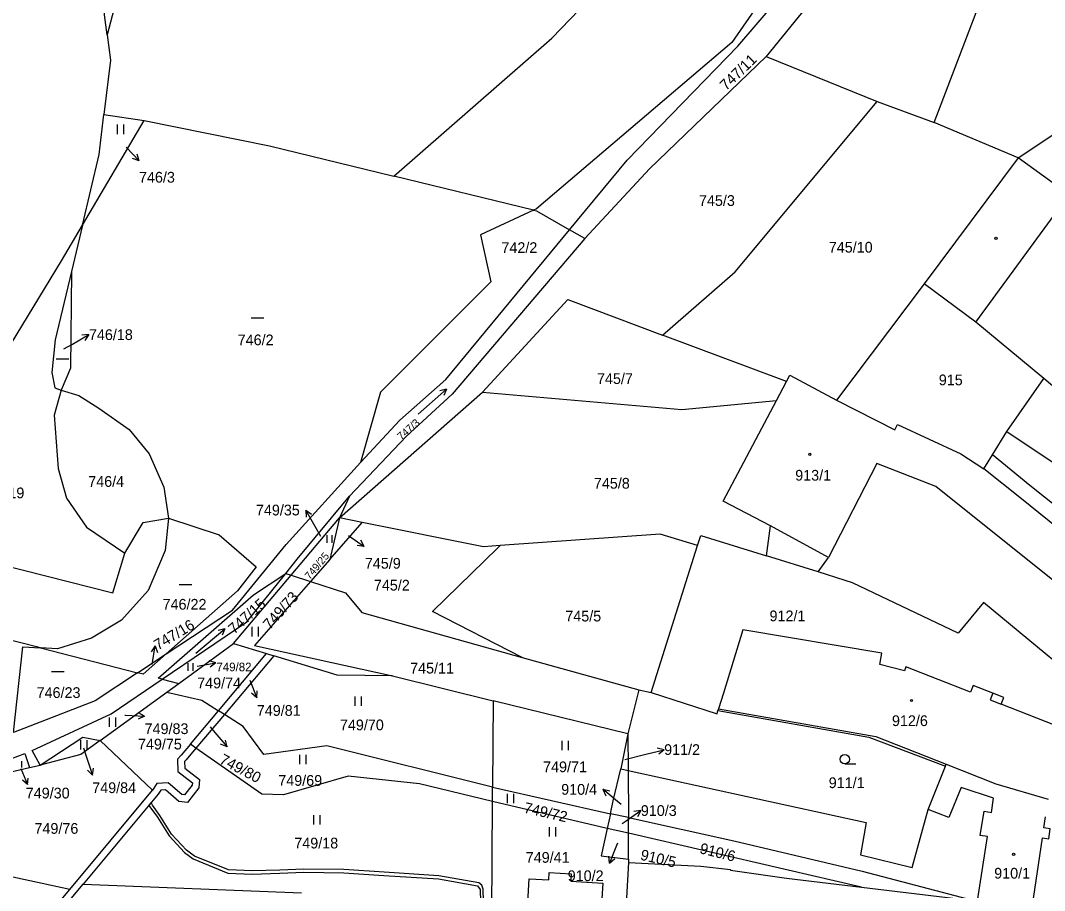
# Model space of a CAD drawing. Extents: x -756746 to -753363, y -1166406 to -1161727.
# Drawn here: x -755429.4 to -755267.1, y -1162986.1 to -1162848.3 of the extents above; entities that cross this region are included whole.
import ezdxf

# ---------------------------------------------------------------- set-up
doc = ezdxf.new("R2010")
doc.units = 0
for name, color, linetype in [('Hranice parcel', 7, 'Continuous'), ('Parcelní čísla', 7, 'Continuous'), ('Pop  PČ popisy', 7, 'Continuous'), ('Vnitřní kresba', 7, 'Continuous'), ('Věcná břemena k části', 7, 'Continuous'), ('Značky budov', 7, 'Continuous'), ('Značky kultur', 7, 'Continuous')]:
    doc.layers.add(name, color=color, linetype=linetype)

msp = doc.modelspace()

# ---------------------------------------------------------------- linework, layer by layer
at = {"layer": 'Hranice parcel'}
for p, q in [((-755297.07, -1162836.52), (-755311.21, -1162853.98)), ((-755311.21, -1162853.98), (-755293.64, -1162861.13)), ((-755293.64, -1162861.13), (-755284.57, -1162864.47)), ((-755419.54, -1162880.72), (-755409.75, -1162864.12)), ((-755416.14, -1162863.18), (-755409.75, -1162864.12)), ((-755271.27, -1162870.02), (-755284.57, -1162864.47)), ((-755271.27, -1162870.02), (-755265.49, -1162866.2)), ((-755271.27, -1162870.02), (-755286.17, -1162890.01)), ((-755348.09, -1162878.34), (-755370.22, -1162872.95)), ((-755419.54, -1162880.72), (-755421.28, -1162888.05)), ((-755339.96, -1162882.81), (-755342.36, -1162881.44)), ((-755339.96, -1162882.81), (-755360.95, -1162907.48)), ((-755286.17, -1162890.01), (-755300.05, -1162908.45)), ((-755307.98, -1162905.48), (-755327.65, -1162898.12)), ((-755307.98, -1162905.48), (-755307.44, -1162904.46)), ((-755307.44, -1162904.46), (-755300.05, -1162908.45)), ((-755273.06, -1162913.42), (-755267.24, -1162904.99)), ((-755309.56, -1162908.47), (-755307.98, -1162905.48)), ((-755378.8, -1162927.1), (-755356.15, -1162907.15)), ((-755318, -1162924.44), (-755309.56, -1162908.47)), ((-755275.36, -1162917.1), (-755273.06, -1162913.42)), ((-755276.74, -1162919.32), (-755275.36, -1162917.1)), ((-755377.24, -1162923.66), (-755378.8, -1162927.1)), ((-755386.45, -1162936.16), (-755378.8, -1162927.1)), ((-755378.8, -1162927.1), (-755380.37, -1162933.7)), ((-755380.37, -1162933.7), (-755375.21, -1162927.82)), ((-755375.21, -1162927.82), (-755378.8, -1162927.1)), ((-755322.09, -1162931.46), (-755321.54, -1162929.9)), ((-755321.54, -1162929.9), (-755311.14, -1162933.08)), ((-755329.42, -1162954.77), (-755322.09, -1162931.46)), ((-755380.37, -1162933.7), (-755383.4, -1162937.16)), ((-755392.46, -1162939.26), (-755387.32, -1162935.88)), ((-755387.32, -1162935.88), (-755386.45, -1162936.16)), ((-755395.6, -1162947), (-755386.45, -1162936.16)), ((-755386.45, -1162936.16), (-755383.4, -1162937.16)), ((-755407.56, -1162952.47), (-755392.46, -1162939.26)), ((-755394.96, -1162938.66), (-755406.26, -1162948.65)), ((-755375.27, -1162942.07), (-755349.85, -1162949.21)), ((-755404.28, -1162953.31), (-755395.6, -1162947)), ((-755395.6, -1162947), (-755390.38, -1162948.59)), ((-755426.2, -1162947.68), (-755410.8, -1162951.64)), ((-755410.8, -1162951.64), (-755406.26, -1162948.65)), ((-755397.99, -1162957.64), (-755390.38, -1162948.59)), ((-755389.24, -1162948.94), (-755397.06, -1162958.24)), ((-755390.38, -1162948.59), (-755389.24, -1162948.94)), ((-755349.85, -1162949.21), (-755331.41, -1162954.33)), ((-755370.44, -1162952.14), (-755354.49, -1162956.06)), ((-755406.89, -1162952.65), (-755407.56, -1162952.47)), ((-755406.89, -1162952.65), (-755404.28, -1162953.31)), ((-755406.17, -1162954.69), (-755404.28, -1162953.31)), ((-755416.75, -1162962.38), (-755406.17, -1162954.69)), ((-755331.41, -1162954.33), (-755333.11, -1162961.31)), ((-755331.41, -1162954.33), (-755329.42, -1162954.77)), ((-755354.49, -1162956.06), (-755354.57, -1162969.75)), ((-755333.11, -1162961.31), (-755354.49, -1162956.06)), ((-755402.44, -1162962.94), (-755397.99, -1162957.64)), ((-755397.06, -1162958.24), (-755401.56, -1162963.6)), ((-755397.06, -1162958.24), (-755397.99, -1162957.64)), ((-755426.27, -1162966.26), (-755419.5, -1162961.81)), ((-755419.5, -1162961.81), (-755416.75, -1162962.38)), ((-755333.11, -1162961.31), (-755334.25, -1162966.85)), ((-755333.11, -1162961.31), (-755333.08, -1162967.11)), ((-755416.75, -1162962.38), (-755419.8, -1162964.6)), ((-755408.45, -1162970.21), (-755416.75, -1162962.38)), ((-755401.56, -1162963.6), (-755402.44, -1162962.94)), ((-755419.8, -1162964.6), (-755426.27, -1162966.26)), ((-755431.11, -1162967.38), (-755427.96, -1162966.65)), ((-755427.96, -1162966.65), (-755426.27, -1162966.26)), ((-755335.45, -1162971.93), (-755334.25, -1162966.85)), ((-755334.25, -1162966.85), (-755333.08, -1162967.11)), ((-755333.08, -1162967.11), (-755295.39, -1162975.34)), ((-755333.08, -1162967.11), (-755333.04, -1162974.56)), ((-755354.58, -1162972.02), (-755354.57, -1162969.75)), ((-755354.57, -1162969.75), (-755335.9, -1162973.97)), ((-755421.55, -1162985.95), (-755408.45, -1162970.21)), ((-755354.77, -1163004.36), (-755354.58, -1162972.02)), ((-755336.41, -1162976.28), (-755354.58, -1162972.02)), ((-755335.9, -1162973.97), (-755335.45, -1162971.93)), ((-755335.9, -1162973.97), (-755336.41, -1162976.28)), ((-755333.04, -1162974.56), (-755335.9, -1162973.97)), ((-755333.04, -1162974.56), (-755316.31, -1162978.24)), ((-755333.02, -1162977.06), (-755333.04, -1162974.56)), ((-755333.02, -1162977.06), (-755336.41, -1162976.28)), ((-755333, -1162981.17), (-755333.02, -1162977.06)), ((-755296.1, -1162985.6), (-755333.02, -1162977.06)), ((-755333, -1162981.17), (-755333.02, -1162981.68)), ((-755421.55, -1162985.95), (-755436.61, -1162982.71)), ((-755422.65, -1162988.99), (-755419.45, -1162985.14)), ((-755419.45, -1162985.14), (-755384.82, -1162986.5)), ((-755296.1, -1162985.6), (-755278.07, -1162987.74))]:
    msp.add_line(p, q, dxfattribs=at)
for points in [[(-755294.59, -1162747.07), (-755289.59, -1162753.24), (-755278.48, -1162777.9), (-755279.87, -1162792.29), (-755289.31, -1162812.34), (-755316.63, -1162851.76), (-755347.61, -1162878.12), (-755348.09, -1162878.34)], [(-755284.57, -1162864.47), (-755277.93, -1162847.03), (-755266.82, -1162834.18), (-755261.83, -1162817.22), (-755255.44, -1162811.57), (-755252.66, -1162789.21), (-755248.5, -1162769.68), (-755238.5, -1162754.78), (-755234.95, -1162753.56)], [(-755370.22, -1162872.95), (-755345.15, -1162851.1), (-755320.53, -1162825.47), (-755308.42, -1162807.85), (-755298.9, -1162782.19), (-755300.62, -1162775.63), (-755307.42, -1162761.84)], [(-755415.63, -1162850.57), (-755416.04, -1162847.4), (-755415.56, -1162829.84), (-755414.22, -1162822.98), (-755409.35, -1162802.72), (-755405.77, -1162791.7)], [(-755405.77, -1162791.7), (-755405.83, -1162803.76), (-755403.15, -1162808.92), (-755407.49, -1162827.61), (-755413.29, -1162841.68), (-755415.63, -1162850.57)], [(-755342.36, -1162881.44), (-755333.22, -1162870.41), (-755315.71, -1162852.36), (-755287.7, -1162819.72)], [(-755415.63, -1162850.57), (-755415.12, -1162854.58), (-755416.14, -1162863.18)], [(-755311.21, -1162853.98), (-755329.72, -1162871.8), (-755339.96, -1162882.81)], [(-755327.65, -1162898.12), (-755316.14, -1162888.13), (-755293.64, -1162861.13)], [(-755419.54, -1162880.72), (-755416.88, -1162869.5), (-755416.14, -1162863.18)], [(-755409.75, -1162864.12), (-755389.92, -1162868.15), (-755370.22, -1162872.95)], [(-755226, -1162897.1), (-755253.14, -1162881), (-755262.15, -1162874.53), (-755263.23, -1162875.87), (-755271.27, -1162870.02)], [(-755348.09, -1162878.34), (-755356.5, -1162882.23), (-755354.83, -1162889.69), (-755372.32, -1162907.16), (-755375.49, -1162918.33)], [(-755348.09, -1162878.34), (-755347.62, -1162878.45), (-755342.36, -1162881.44)], [(-755446.51, -1162925.83), (-755445.19, -1162923.09), (-755422.87, -1162886.36), (-755419.54, -1162880.72)], [(-755375.49, -1162918.33), (-755369.24, -1162911.62), (-755361.99, -1162905.14), (-755342.36, -1162881.44)], [(-755421.28, -1162888.05), (-755423.86, -1162898.9), (-755424.4, -1162904.06), (-755423.93, -1162906.51), (-755422.91, -1162906.83)], [(-755421.28, -1162888.05), (-755421.42, -1162903.37), (-755422.91, -1162906.83)], [(-755267.24, -1162904.99), (-755277.99, -1162896.07), (-755286.17, -1162890.01)], [(-755356.15, -1162907.15), (-755342.62, -1162892.51), (-755327.65, -1162898.12)], [(-755246.96, -1162912.4), (-755250.17, -1162917.31), (-755250.61, -1162917.98), (-755259.85, -1162911.25), (-755267.24, -1162904.99)], [(-755422.91, -1162906.83), (-755424.04, -1162910.83), (-755423.37, -1162919.24), (-755422.06, -1162923.99), (-755418.9, -1162928.55), (-755412.83, -1162932.7)], [(-755422.91, -1162906.83), (-755420.1, -1162907.72), (-755416.97, -1162909.7), (-755412.15, -1162913.09), (-755408.99, -1162916.93), (-755406.64, -1162922.21), (-755405.89, -1162927.14)], [(-755360.95, -1162907.48), (-755368.24, -1162914.17), (-755377.24, -1162923.66)], [(-755356.15, -1162907.15), (-755324.6, -1162909.9), (-755309.56, -1162908.47)], [(-755300.05, -1162908.45), (-755290.81, -1162913.14), (-755290.38, -1162912.31), (-755280.37, -1162916.94), (-755276.74, -1162919.32)], [(-755273.06, -1162913.42), (-755265.74, -1162918.32), (-755259.69, -1162922.44), (-755252.29, -1162928), (-755249.26, -1162930.6), (-755248.89, -1162930.92), (-755244.49, -1162934.06)], [(-755247.66, -1162939.41), (-755253.95, -1162934.23), (-755262.72, -1162927.28), (-755269.43, -1162921.95), (-755275.36, -1162917.1)], [(-755406.26, -1162948.65), (-755395.75, -1162941.72), (-755387.25, -1162931.3), (-755375.49, -1162918.33)], [(-755249.12, -1162941.79), (-755257.85, -1162934.49), (-755270.77, -1162924.08), (-755276.74, -1162919.32)], [(-755387.32, -1162935.88), (-755385.5, -1162933.61), (-755377.24, -1162923.66)], [(-755311.14, -1162933.08), (-755310.51, -1162928.35), (-755318, -1162924.44)], [(-755405.89, -1162927.14), (-755406.42, -1162932.27), (-755409.12, -1162938.6), (-755413.35, -1162943.3), (-755418.11, -1162946.16), (-755423.48, -1162947.82), (-755426.2, -1162947.68)], [(-755412.83, -1162932.7), (-755409.92, -1162927.84), (-755405.89, -1162927.14)], [(-755405.89, -1162927.14), (-755397.88, -1162929.78), (-755392.01, -1162934.84), (-755394.96, -1162938.66)], [(-755353.37, -1162931.46), (-755356, -1162931.65), (-755375.21, -1162927.82)], [(-755446.83, -1162930.85), (-755414.72, -1162938.99), (-755412.83, -1162932.7)], [(-755322.09, -1162931.46), (-755328, -1162929.65), (-755353.37, -1162931.46)], [(-755349.85, -1162949.21), (-755364.07, -1162941.93), (-755353.72, -1162931.83), (-755353.37, -1162931.46)], [(-755298.71, -1162937.02), (-755302.97, -1162935.66), (-755311.14, -1162933.08)], [(-755406.89, -1162952.65), (-755393.5, -1162943.57), (-755387.32, -1162935.88)], [(-755383.4, -1162937.16), (-755392.3, -1162947.3), (-755370.44, -1162952.14)], [(-755383.4, -1162937.16), (-755377.89, -1162938.95), (-755375.27, -1162942.07)], [(-755263.57, -1162953.13), (-755262.72, -1162952.11), (-755276.76, -1162940.52), (-755280.78, -1162945.38), (-755297.53, -1162937.38), (-755298.71, -1162937.02)], [(-755426.2, -1162947.68), (-755433.33, -1162945.87), (-755447.56, -1162942.26)], [(-755262.66, -1162961.04), (-755273.99, -1162956.61), (-755273.57, -1162955.53), (-755275.3, -1162954.85), (-755278.39, -1162953.65), (-755278.81, -1162954.72), (-755289.07, -1162950.71), (-755289.3, -1162951.33), (-755293.21, -1162950.31), (-755292.89, -1162948.54), (-755314.9, -1162944.82), (-755317.95, -1162954.86), (-755318.76, -1162957.34), (-755318.85, -1162957.61)], [(-755430.45, -1162961.09), (-755429.01, -1162947.54), (-755426.2, -1162947.68)], [(-755406.26, -1162948.65), (-755409.91, -1162951.87), (-755410.8, -1162951.64)], [(-755370.44, -1162952.14), (-755379.2, -1162952), (-755389.24, -1162948.94)], [(-755410.8, -1162951.64), (-755417.51, -1162956.07), (-755430.45, -1162961.09)], [(-755426.27, -1162966.26), (-755427.52, -1162963.94), (-755415.01, -1162958.15), (-755406.89, -1162952.65)], [(-755406.17, -1162954.69), (-755400.61, -1162955.96), (-755397.99, -1162957.64)], [(-755329.42, -1162954.77), (-755318.99, -1162958.11), (-755318.85, -1162957.61)], [(-755354.57, -1162969.75), (-755380.83, -1162963.21), (-755390.82, -1162964.56), (-755394.09, -1162960.15), (-755397.06, -1162958.24)], [(-755318.85, -1162957.61), (-755294.95, -1162961.81), (-755282.8, -1162966.4)], [(-755401.56, -1162963.6), (-755403.09, -1162965.42), (-755403.36, -1162965.71), (-755403.33, -1162966.73), (-755400.99, -1162968.54), (-755401.1, -1162969.87), (-755402.89, -1162972.16), (-755404.26, -1162972), (-755406.38, -1162970.19), (-755407.14, -1162970.22), (-755407.56, -1162970.87), (-755419.45, -1162985.14)], [(-755402.44, -1162962.94), (-755403.92, -1162964.7), (-755404.46, -1162965.3), (-755404.42, -1162967.28), (-755402.13, -1162969.05), (-755402.17, -1162969.45), (-755403.37, -1162970.99), (-755403.8, -1162970.94), (-755405.99, -1162969.08), (-755407.74, -1162969.15), (-755408.45, -1162970.21)], [(-755354.58, -1162972.02), (-755366.16, -1162969.23), (-755377.43, -1162968.03), (-755387.68, -1162970.96), (-755391.13, -1162970.88), (-755401.56, -1162963.6)], [(-755430.89, -1162965.29), (-755428.67, -1162964.41), (-755427.96, -1162966.65)], [(-755295.39, -1162975.34), (-755296.29, -1162980.45), (-755288.1, -1162982.48), (-755285.53, -1162973.29), (-755282.8, -1162966.4)], [(-755282.8, -1162966.4), (-755282.67, -1162966.12), (-755274.82, -1162969.2), (-755266.53, -1162971.68)], [(-755269.04, -1162988.81), (-755267.42, -1162977.79), (-755266.44, -1162977.93), (-755266.21, -1162976.35), (-755267.19, -1162976.21), (-755266.93, -1162974.43)], [(-755336.41, -1162976.28), (-755337.37, -1162980.65), (-755333, -1162981.17)], [(-755316.31, -1162978.24), (-755296.02, -1162983.08), (-755278.07, -1162987.74)], [(-755333.02, -1162981.68), (-755333.86, -1162996.62), (-755333.56, -1162996.64), (-755333.9, -1163002.8), (-755334.2, -1163002.79), (-755334.71, -1163011.94)], [(-755333.02, -1162981.68), (-755321.54, -1162982.28), (-755316.87, -1162982.78), (-755316.85, -1162982.89), (-755308, -1162984.18), (-755296.1, -1162985.6)], [(-755343.08, -1162992.63), (-755345.22, -1162992.5), (-755345.19, -1162991.99), (-755349.18, -1162991.75), (-755348.77, -1162984.25), (-755345.64, -1162984.43), (-755345.57, -1162983.25), (-755342.11, -1162983.46), (-755342.18, -1162984.65), (-755337.11, -1162984.95), (-755337.55, -1162992.43), (-755340.09, -1162992.29), (-755340.01, -1162991.1), (-755341.63, -1162990.99), (-755341.68, -1162991.29)], [(-755436.66, -1163036.35), (-755435.1, -1163009.44), (-755434.22, -1163001.07), (-755428.02, -1162993.72), (-755421.55, -1162985.95)]]:
    msp.add_lwpolyline(points, dxfattribs=at)
at = {"layer": 'Pop  PČ popisy'}
for p, q in [((-755412.63, -1162868.38), (-755410.55, -1162870.54)), ((-755410.55, -1162870.54), (-755410.88, -1162869.47)), ((-755410.55, -1162870.54), (-755411.6, -1162870.17)), ((-755421.13, -1162899.55), (-755418.53, -1162898.05)), ((-755418.53, -1162898.05), (-755419.65, -1162898.12)), ((-755418.53, -1162898.05), (-755419.15, -1162898.98)), ((-755422.49, -1162900.32), (-755421.13, -1162899.55)), ((-755382.67, -1162928.46), (-755384.17, -1162925.86)), ((-755384.17, -1162925.86), (-755383.24, -1162926.48)), ((-755384.17, -1162925.86), (-755384.1, -1162926.98)), ((-755381.76, -1162930.06), (-755382.67, -1162928.46)), ((-755377.37, -1162929.89), (-755374.91, -1162931.61)), ((-755374.91, -1162931.61), (-755375.45, -1162930.63)), ((-755374.91, -1162931.61), (-755376.02, -1162931.45)), ((-755408.01, -1162947.38), (-755408.66, -1162948.29)), ((-755408.48, -1162950.34), (-755408.01, -1162947.38)), ((-755408.01, -1162947.38), (-755407.67, -1162948.44)), ((-755401.37, -1162950.57), (-755398.42, -1162950.05)), ((-755398.42, -1162950.05), (-755399.49, -1162949.73)), ((-755398.42, -1162950.05), (-755399.31, -1162950.72)), ((-755393.05, -1162952.82), (-755391.93, -1162955.6)), ((-755391.93, -1162955.6), (-755392.77, -1162954.86)), ((-755391.93, -1162955.6), (-755391.84, -1162954.49)), ((-755412.85, -1162958.35), (-755412.7, -1162958.36)), ((-755412.7, -1162958.36), (-755409.7, -1162958.52)), ((-755409.7, -1162958.52), (-755410.73, -1162958.97)), ((-755409.7, -1162958.52), (-755410.68, -1162957.97)), ((-755399.31, -1162960.19), (-755398.57, -1162961.07)), ((-755398.57, -1162961.07), (-755396.64, -1162963.37)), ((-755419.37, -1162963.53), (-755418.91, -1162964.98)), ((-755396.64, -1162963.37), (-755397.67, -1162962.92)), ((-755396.64, -1162963.37), (-755396.9, -1162962.28)), ((-755327.38, -1162963.82), (-755328.47, -1162963.58)), ((-755418.91, -1162964.98), (-755417.98, -1162967.83)), ((-755333.59, -1162965.39), (-755330.29, -1162964.55)), ((-755330.29, -1162964.55), (-755327.38, -1162963.82)), ((-755327.38, -1162963.82), (-755328.23, -1162964.55)), ((-755429.29, -1162966.78), (-755428.26, -1162969.34)), ((-755417.98, -1162967.83), (-755417.82, -1162966.73)), ((-755428.26, -1162969.34), (-755428.17, -1162968.31)), ((-755417.98, -1162967.83), (-755418.77, -1162967.04)), ((-755428.26, -1162969.34), (-755429.03, -1162968.66)), ((-755334.79, -1162972.02), (-755337.09, -1162970.09)), ((-755337.09, -1162970.09), (-755336, -1162970.35)), ((-755337.09, -1162970.09), (-755336.64, -1162971.12)), ((-755334.21, -1162972.5), (-755334.79, -1162972.02)), ((-755333.53, -1162975.18), (-755331.07, -1162973.46)), ((-755331.07, -1162973.46), (-755332.18, -1162973.62)), ((-755331.07, -1162973.46), (-755331.6, -1162974.44)), ((-755334.01, -1162975.52), (-755333.53, -1162975.18)), ((-755334.92, -1162979.02), (-755336.04, -1162981.8)), ((-755334.76, -1162978.64), (-755334.92, -1162979.02)), ((-755336.04, -1162981.8), (-755336.13, -1162980.69)), ((-755336.04, -1162981.8), (-755335.2, -1162981.06))]:
    msp.add_line(p, q, dxfattribs=at)
at = {"layer": 'Vnitřní kresba'}
for p, q in [((-755277.99, -1162896.07), (-755263.23, -1162875.87)), ((-755293.69, -1162918.47), (-755301.35, -1162933.34)), ((-755284.32, -1162922.11), (-755293.69, -1162918.47)), ((-755253.04, -1162947.18), (-755284.32, -1162922.11)), ((-755301.35, -1162933.34), (-755310.51, -1162928.35)), ((-755302.97, -1162935.66), (-755301.35, -1162933.34)), ((-755275.3, -1162954.85), (-755275.72, -1162955.94)), ((-755275.72, -1162955.94), (-755273.99, -1162956.61)), ((-755318.76, -1162957.34), (-755293.84, -1162961.74)), ((-755293.84, -1162961.74), (-755282.67, -1162966.12)), ((-755280.32, -1162969.78), (-755282.27, -1162974.56)), ((-755275.17, -1162971.47), (-755280.32, -1162969.78)), ((-755275.53, -1162973.75), (-755275.17, -1162971.47)), ((-755282.27, -1162974.56), (-755285.53, -1162973.29)), ((-755277.31, -1162977.41), (-755276.66, -1162973.58)), ((-755276.66, -1162973.58), (-755275.53, -1162973.75)), ((-755277.72, -1162987.78), (-755276.13, -1162977.58)), ((-755276.13, -1162977.58), (-755277.31, -1162977.41))]:
    msp.add_line(p, q, dxfattribs=at)
at = {"layer": 'Věcná břemena k části'}
msp.add_lwpolyline([(-755355.88, -1162991.82), (-755356.03, -1162985.89), (-755356.26, -1162985.3), (-755356.73, -1162984.92), (-755363.08, -1162983.79), (-755371.73, -1162983.23), (-755378.13, -1162982.8), (-755384.49, -1162982.73), (-755388.29, -1162982.89), (-755392.63, -1162983.03), (-755396.42, -1162982.86), (-755401.77, -1162980.69), (-755403.05, -1162979.73), (-755405.43, -1162977.18), (-755407.26, -1162974.23), (-755408.45, -1162972.58), (-755408.67, -1162972.2), (-755409.01, -1162972.61), (-755408.87, -1162972.86), (-755407.68, -1162974.51), (-755405.83, -1162977.48), (-755403.39, -1162980.11), (-755402.01, -1162981.13), (-755396.52, -1162983.36), (-755392.63, -1162983.53), (-755388.27, -1162983.39), (-755384.49, -1162983.23), (-755378.15, -1162983.3), (-755371.77, -1162983.73), (-755363.14, -1162984.29), (-755356.95, -1162985.4), (-755356.53, -1162985.99), (-755356.38, -1162991.84)], dxfattribs=at)
at = {"layer": 'Značky budov'}
for centre in [(-755274.79, -1162882.8), (-755304.29, -1162917.03), (-755288.19, -1162956.02), (-755272.01, -1162980.41)]:
    msp.add_circle(centre, 0.175, dxfattribs=at)
at = {"layer": 'Značky kultur'}
for p, q in [((-755414.01, -1162866.28), (-755414.01, -1162864.78)), ((-755413.01, -1162866.28), (-755413.01, -1162864.78)), ((-755392.82, -1162895.4), (-755390.81, -1162895.4)), ((-755423.73, -1162901.87), (-755421.72, -1162901.87)), ((-755366.33, -1162910.68), (-755361.87, -1162906.67)), ((-755361.87, -1162906.67), (-755362.93, -1162906.95)), ((-755361.87, -1162906.67), (-755362.26, -1162907.69)), ((-755380.79, -1162931.02), (-755380.79, -1162929.82)), ((-755379.99, -1162931.02), (-755379.99, -1162929.82)), ((-755404.22, -1162937.63), (-755402.21, -1162937.63)), ((-755401.56, -1162948.53), (-755396.96, -1162944.68)), ((-755396.96, -1162944.68), (-755398.03, -1162944.92)), ((-755396.96, -1162944.68), (-755397.39, -1162945.69)), ((-755392.63, -1162945.87), (-755392.63, -1162944.37)), ((-755391.63, -1162945.87), (-755391.63, -1162944.37)), ((-755402.82, -1162951.32), (-755402.82, -1162950.12)), ((-755402.02, -1162951.32), (-755402.02, -1162950.12)), ((-755424.46, -1162951.41), (-755422.45, -1162951.41)), ((-755376.35, -1162956.87), (-755376.35, -1162955.37)), ((-755375.35, -1162956.87), (-755375.35, -1162955.37)), ((-755415.27, -1162960.21), (-755415.27, -1162958.71)), ((-755414.27, -1162960.21), (-755414.27, -1162958.71)), ((-755419.78, -1162963.8), (-755419.78, -1162962.3)), ((-755418.78, -1162963.8), (-755418.78, -1162962.3)), ((-755343.52, -1162963.89), (-755343.52, -1162962.39)), ((-755342.52, -1162963.89), (-755342.52, -1162962.39)), ((-755385.1, -1162966.11), (-755385.1, -1162964.61)), ((-755384.1, -1162966.11), (-755384.1, -1162964.61)), ((-755429.16, -1162966.63), (-755429.16, -1162965.62)), ((-755298.75, -1162966.07), (-755297, -1162966.07)), ((-755352.18, -1162972.31), (-755352.18, -1162970.81)), ((-755351.18, -1162972.31), (-755351.18, -1162970.81)), ((-755382.89, -1162975.67), (-755382.89, -1162974.17)), ((-755381.89, -1162975.67), (-755381.89, -1162974.17)), ((-755345.55, -1162977.57), (-755345.55, -1162976.07)), ((-755344.55, -1162977.57), (-755344.55, -1162976.07))]:
    msp.add_line(p, q, dxfattribs=at)
msp.add_circle((-755298.75, -1162965.32), 0.75, dxfattribs=at)

# ---------------------------------------------------------------- texts
at = {"layer": 'Parcelní čísla'}
for s, height, rotation, p in [('747/11', 1.7, 44, (-755317.56, -1162859.48)), ('747/3', 1.2, 41, (-755369.02, -1162914.83)), ('749/25', 1.2, 50, (-755383.52, -1162936.95)), ('749/73', 1.7, 48, (-755389.85, -1162944.88)), ('747/15', 1.7, 42, (-755395.5, -1162945.6)), ('747/16', 1.7, 31, (-755407.57, -1162948.11)), ('749/80', 1.7, 332, (-755397.98, -1162965.89)), ('749/72', 1.7, 347, (-755349.71, -1162973.77)), ('910/5', 1.7, 347, (-755331.25, -1162981.23)), ('910/6', 1.7, 346, (-755321.85, -1162980.2))]:
    msp.add_text(s, height=height, rotation=rotation, dxfattribs=at).set_placement(p)
for s, height, p in [('746/3', 1.7, (-755410.59, -1162873.97)), ('745/3', 1.7, (-755321.86, -1162877.66)), ('742/2', 1.7, (-755353.16, -1162885.12)), ('745/10', 1.7, (-755301.29, -1162885.06)), ('746/18', 1.7, (-755418.52, -1162898.91)), ('746/2', 1.7, (-755394.95, -1162899.74)), ('745/7', 1.7, (-755338.02, -1162905.88)), ('915', 1.7, (-755283.86, -1162906.08)), ('913/1', 1.7, (-755306.61, -1162921.19)), ('746/4', 1.7, (-755418.63, -1162922.17)), ('745/8', 1.7, (-755338.51, -1162922.46)), ('746/19', 1.7, (-755435.71, -1162923.98)), ('749/35', 1.7, (-755392.06, -1162926.7)), ('745/9', 1.7, (-755374.8, -1162935.14)), ('745/2', 1.7, (-755373.37, -1162938.6)), ('746/22', 1.7, (-755406.85, -1162941.63)), ('745/5', 1.7, (-755343.04, -1162943.5)), ('912/1', 1.7, (-755310.68, -1162943.47)), ('749/82', 1.36, (-755398.32, -1162951.39)), ('745/11', 1.7, (-755367.63, -1162951.75)), ('749/74', 1.7, (-755401.37, -1162954.1)), ('746/23', 1.7, (-755426.81, -1162955.62)), ('749/81', 1.7, (-755391.92, -1162958.45)), ('912/6', 1.7, (-755291.28, -1162960.07)), ('749/83', 1.7, (-755409.7, -1162961.34)), ('749/70', 1.7, (-755378.75, -1162960.74)), ('749/75', 1.7, (-755410.75, -1162963.78)), ('911/2', 1.7, (-755327.38, -1162964.65)), ('749/71', 1.7, (-755346.56, -1162967.38)), ('749/69', 1.7, (-755388.52, -1162969.54)), ('911/1', 1.7, (-755301.3, -1162969.9)), ('749/30', 1.7, (-755428.53, -1162971.54)), ('749/84', 1.7, (-755418, -1162970.69)), ('910/4', 1.7, (-755343.69, -1162970.95)), ('910/3', 1.7, (-755331.07, -1162974.31)), ('749/76', 1.7, (-755427.15, -1162977.14)), ('749/18', 1.7, (-755385.98, -1162979.46)), ('749/41', 1.7, (-755349.31, -1162981.73)), ('910/2', 1.7, (-755342.66, -1162984.64)), ('910/1', 1.7, (-755275.08, -1162984.24))]:
    msp.add_text(s, height=height, dxfattribs=at).set_placement(p)

doc.saveas('drawing.dxf')
